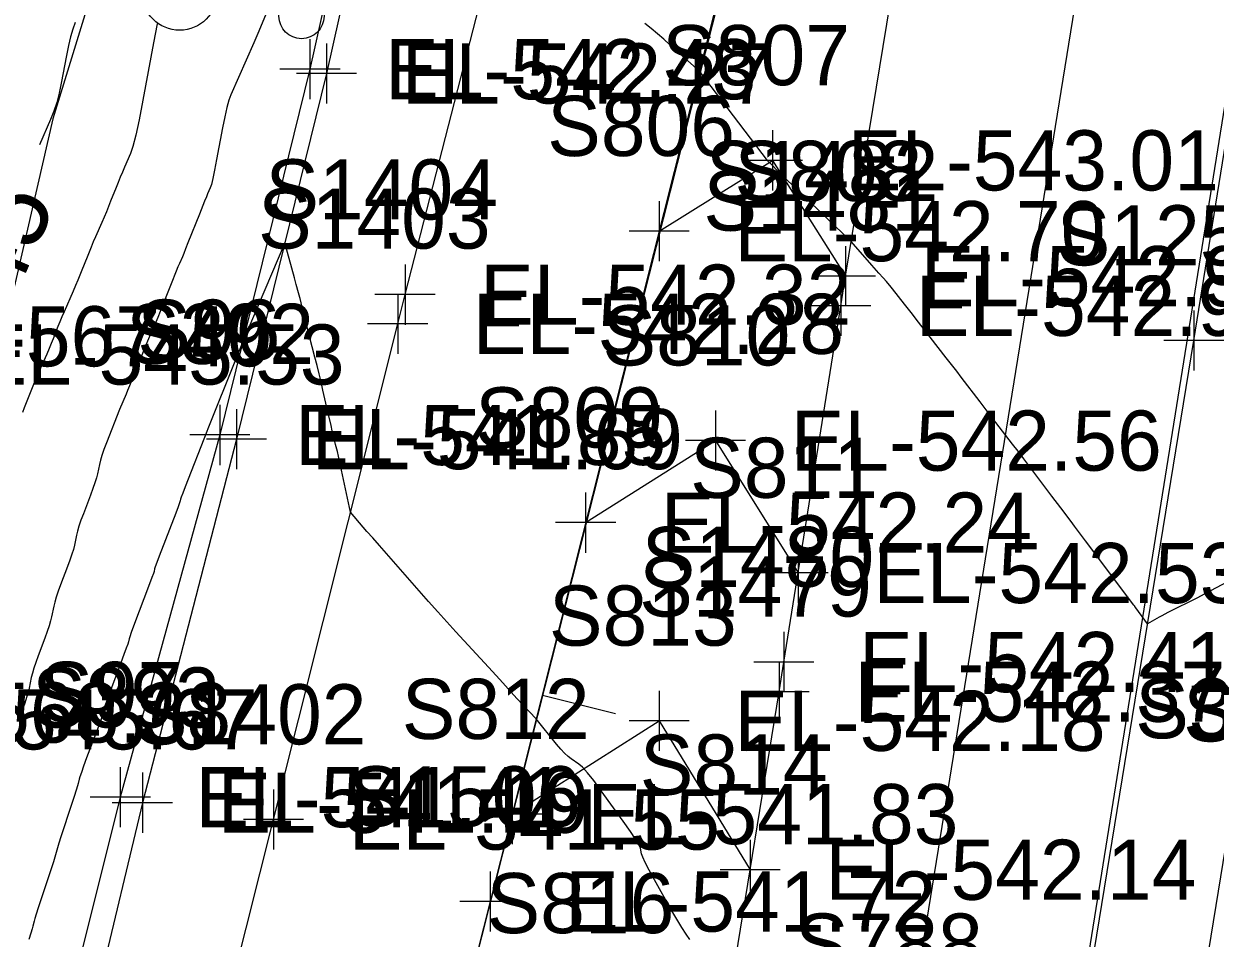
# Model space of a CAD drawing. Extents: x 1724534 to 1727318, y 657156 to 660047.
# Drawn here: x 1725578 to 1725657.2, y 659554.5 to 659615.3 of the extents above; entities that cross this region are included whole.
import ezdxf

# ---------------------------------------------------------------- set-up
doc = ezdxf.new("R2010")
doc.units = 0
for name, color, linetype in [('SURVEY - CENTERLINE - Preliminary', 7, 'Continuous'), ('SURVEY - CENTERLINE - Preliminary Text', 7, 'Continuous'), ('SURVEY - CONTOURS - Index with Text', 7, 'Continuous'), ('SURVEY - CONTOURS - Intermediate with optional Text', 7, 'Continuous'), ('SURVEY - DRAINAGE - Area Shapes', 7, 'Continuous'), ('SURVEY - DRAINAGE - Storm Sewer', 7, 'Continuous'), ('SURVEY - DTM - Breaklines', 7, 'Continuous'), ('SURVEY - DTM - Breaklines - Points - Elevations', 7, 'Continuous'), ('SURVEY - DTM - Breaklines - Points - Locators', 7, 'Continuous'), ('SURVEY - DTM - Breaklines - Points - Numbers', 7, 'Continuous'), ('SURVEY - NON-TRANSPORTATION - Features - Points - Elevations', 7, 'Continuous'), ('SURVEY - TRAFFIC CONTROL - Pavement Marking - Points - Elevations', 7, 'Continuous'), ('SURVEY - TRAFFIC CONTROL - Pavement Marking - Points - Locators', 7, 'Continuous'), ('SURVEY - TRAFFIC CONTROL - Pavement Marking - Points - Numbers', 7, 'Continuous'), ('SURVEY - TRAFFIC CONTROL - Pavement Marking with Text', 7, 'Continuous'), ('SURVEY - TRANSPORTATION - Features', 7, 'Continuous'), ('SURVEY - TRANSPORTATION - Features - Points - Elevations', 7, 'Continuous'), ('SURVEY - TRANSPORTATION - Features - Points - Locators', 7, 'Continuous'), ('SURVEY - TRANSPORTATION - Features - Points - Numbers', 7, 'Continuous'), ('SURVEY - TRANSPORTATION - Roads', 7, 'Continuous'), ('SURVEY - TRANSPORTATION - Roads - Points - Elevations', 7, 'Continuous'), ('SURVEY - TRANSPORTATION - Roads - Points - Locators', 7, 'Continuous'), ('SURVEY - TRANSPORTATION - Roads - Points - Numbers', 7, 'Continuous'), ('SURVEY - UTILITIES - Electric (Lighting) with Text', 7, 'Continuous'), ('SURVEY - UTILITIES - Fiber Optic Cable (Underground) with Text', 7, 'Continuous')]:
    doc.layers.add(name, color=color, linetype=linetype)

msp = doc.modelspace()

# ---------------------------------------------------------------- linework, layer by layer
at = {"layer": 'SURVEY - CENTERLINE - Preliminary'}
msp.add_line((1725628.749, 659634.745), (1725510.016, 659165.778), dxfattribs=at)
msp.add_line((1725628.749, 659634.745), (1725510.016, 659165.778), dxfattribs=at)
msp.add_line((1725628.749, 659634.745), (1725510.016, 659165.778), dxfattribs=at)
at = {"layer": 'SURVEY - CENTERLINE - Preliminary Text'}
msp.add_line((1725612.522, 659570.651), (1725617.369, 659569.424), dxfattribs=at)
at = {"layer": 'SURVEY - CONTOURS - Index with Text'}
msp.add_lwpolyline([(1725581.44, 659615.386), (1725581.278, 659614.944), (1725581.126, 659614.432), (1725580.983, 659613.849), (1725580.851, 659613.197), (1725580.51, 659611.362), (1725580.37, 659610.695), (1725580.204, 659610.068), (1725580.014, 659609.482), (1725579.799, 659608.938), (1725579.065, 659607.246)], dxfattribs=at)
at = {"layer": 'SURVEY - CONTOURS - Intermediate with optional Text'}
for points in [[(1725594.473, 659616.778), (1725593.644, 659614.818), (1725593.31, 659614.042), (1725591.795, 659610.582), (1725591.659, 659610.216), (1725591.52, 659609.728), (1725591.378, 659609.118), (1725591.233, 659608.387), (1725590.84, 659606.274), (1725590.703, 659605.562), (1725590.587, 659605.011), (1725590.491, 659604.62), (1725590.416, 659604.39), (1725590.242, 659603.991), (1725590.159, 659603.794), (1725590.04, 659603.501), (1725589.691, 659602.629), (1725588.936, 659600.727), (1725588.776, 659600.331), (1725588.651, 659600.025), (1725588.56, 659599.809), (1725588.362, 659599.354), (1725588.271, 659599.141), (1725588.149, 659598.843), (1725587.807, 659597.993), (1725587.078, 659596.163), (1725586.92, 659595.772), (1725586.792, 659595.461), (1725586.694, 659595.23), (1725586.471, 659594.72), (1725586.373, 659594.492), (1725586.248, 659594.189), (1725585.914, 659593.359), (1725585.211, 659591.601), (1725585.054, 659591.215), (1725584.923, 659590.9), (1725584.818, 659590.653), (1725584.374, 659589.636), (1725583.508, 659587.417), (1725583.34, 659586.974), (1725583.206, 659586.589), (1725583.107, 659586.262), (1725583.041, 659585.994), (1725582.91, 659585.356), (1725582.845, 659585.089), (1725582.748, 659584.766), (1725582.617, 659584.386), (1725582.454, 659583.95), (1725581.977, 659582.713), (1725581.814, 659582.275), (1725581.682, 659581.891), (1725581.583, 659581.56), (1725581.515, 659581.283), (1725581.378, 659580.613), (1725581.311, 659580.337), (1725581.213, 659580.009), (1725581.085, 659579.63), (1725580.926, 659579.199), (1725580.462, 659577.983), (1725580.303, 659577.552), (1725580.174, 659577.169), (1725580.075, 659576.836), (1725580.006, 659576.552), (1725579.863, 659575.859), (1725579.795, 659575.576), (1725579.698, 659575.245), (1725579.572, 659574.868), (1725579.417, 659574.443), (1725578.965, 659573.247), (1725578.81, 659572.821), (1725578.683, 659572.44), (1725578.585, 659572.105), (1725578.515, 659571.814), (1725578.366, 659571.099), (1725578.297, 659570.81), (1725578.2, 659570.477), (1725578.076, 659570.101), (1725577.925, 659569.682)], [(1725586.882, 659615.305), (1725586.645, 659614.04), (1725585.934, 659610.21), (1725585.682, 659608.911), (1725585.46, 659607.887), (1725585.269, 659607.138), (1725585.107, 659606.664), (1725584.717, 659605.765), (1725584.572, 659605.427), (1725584.429, 659605.088), (1725584.29, 659604.748), (1725584.152, 659604.405), (1725583.79, 659603.491), (1725583.651, 659603.146), (1725583.508, 659602.798), (1725583.36, 659602.446), (1725583.207, 659602.091), (1725582.792, 659601.139), (1725582.64, 659600.787), (1725582.495, 659600.443), (1725582.357, 659600.107), (1725582.225, 659599.78), (1725581.882, 659598.919), (1725581.749, 659598.589), (1725581.607, 659598.246), (1725581.457, 659597.89), (1725581.297, 659597.52), (1725580.7, 659596.148), (1725580.552, 659595.799), (1725580.414, 659595.469), (1725580.288, 659595.157), (1725579.966, 659594.349), (1725579.838, 659594.034), (1725579.698, 659593.696), (1725579.544, 659593.335), (1725578.915, 659591.894), (1725578.562, 659591.085), (1725578.038, 659589.743), (1725577.929, 659589.438)], [(1725658.063, 659578.171), (1725656.549, 659577.375), (1725656.023, 659577.1), (1725655.58, 659576.871), (1725655.222, 659576.688), (1725654.946, 659576.551), (1725654.323, 659576.248), (1725654.099, 659576.137), (1725653.891, 659576.03), (1725653.7, 659575.927), (1725653.527, 659575.829), (1725652.757, 659575.383), (1725651.976, 659576.44), (1725651.908, 659576.535), (1725651.893, 659576.564), (1725651.835, 659576.638), (1725651.757, 659576.733), (1725651.439, 659577.154), (1725648.634, 659580.917), (1725647.902, 659581.891), (1725647.674, 659582.19), (1725646.977, 659583.096), (1725646.387, 659583.876), (1725644.523, 659586.359), (1725644.142, 659586.861), (1725643.779, 659587.336), (1725642.209, 659589.363), (1725641.61, 659590.144), (1725640.365, 659591.789), (1725640.06, 659592.187), (1725639.364, 659593.083), (1725637.752, 659595.148), (1725637.437, 659595.557), (1725637.108, 659595.988), (1725636.592, 659596.649), (1725635.787, 659597.672), (1725635.616, 659597.884), (1725635.48, 659598.047), (1725635.38, 659598.161), (1725635.16, 659598.399), (1725634.889, 659598.702), (1725634.409, 659599.253), (1725633.04, 659600.827), (1725629.195, 659604.496), (1725628.716, 659604.957), (1725628.38, 659605.286), (1725628.185, 659605.482), (1725627.745, 659605.945), (1725627.663, 659606.029), (1725627.608, 659606.083), (1725627.58, 659606.105), (1725627.543, 659606.124), (1725627.525, 659606.138), (1725627.5, 659606.165), (1725627.466, 659606.205), (1725622.953, 659612.149), (1725620.991, 659613.91), (1725620.571, 659614.281), (1725620.152, 659614.641), (1725619.733, 659614.99), (1725619.315, 659615.327)], [(1725622.31, 659554.396), (1725622.066, 659554.733), (1725621.775, 659555.18), (1725621.438, 659555.74), (1725621.055, 659556.41), (1725619.97, 659558.348), (1725619.61, 659559.002), (1725619.345, 659559.509), (1725619.175, 659559.87), (1725619.099, 659560.084), (1725619.022, 659560.462), (1725618.928, 659560.681), (1725618.706, 659561.053), (1725618.354, 659561.58), (1725617.873, 659562.261), (1725616.417, 659564.281), (1725615.915, 659564.96), (1725615.501, 659565.482), (1725615.174, 659565.847), (1725614.936, 659566.056), (1725614.416, 659566.401), (1725614.209, 659566.56), (1725613.978, 659566.776), (1725613.723, 659567.05), (1725613.444, 659567.381), (1725612.086, 659569.062), (1725610.805, 659570.428), (1725610.429, 659570.837), (1725609.67, 659571.682), (1725608.917, 659572.505), (1725606.758, 659574.853), (1725606.151, 659575.517), (1725605.541, 659576.193), (1725604.928, 659576.882), (1725604.31, 659577.583), (1725601.679, 659580.588), (1725601.218, 659581.11), (1725600.84, 659581.53), (1725600.589, 659581.818), (1725599.743, 659582.803), (1725598.876, 659586.848), (1725598.756, 659587.322), (1725598.598, 659587.949), (1725598.531, 659588.222), (1725598.448, 659588.572), (1725598.237, 659589.499), (1725597.913, 659590.939), (1725597.788, 659591.48), (1725597.658, 659592.025), (1725597.521, 659592.572), (1725597.379, 659593.123), (1725596.859, 659595.101), (1725596.668, 659595.844), (1725596.611, 659596.081), (1725596.387, 659597.024), (1725596.367, 659597.104), (1725596.291, 659597.396), (1725596.137, 659597.96), (1725596.015, 659598.405), (1725595.375, 659600.736), (1725593.601, 659596.567), (1725592.599, 659594.22), (1725592.047, 659592.835), (1725590.302, 659588.464), (1725590.258, 659588.356), (1725590.186, 659588.187), (1725588.751, 659584.509), (1725588.586, 659584.079), (1725588.484, 659583.803), (1725588.444, 659583.681), (1725588.419, 659583.558), (1725588.379, 659583.437), (1725588.28, 659583.166), (1725588.121, 659582.746), (1725587.018, 659579.881), (1725586.857, 659579.455), (1725586.756, 659579.174), (1725586.714, 659579.039), (1725586.68, 659578.875), (1725586.638, 659578.742), (1725586.54, 659578.466), (1725586.384, 659578.048), (1725585.315, 659575.237), (1725585.158, 659574.814), (1725585.058, 659574.529), (1725585.014, 659574.384), (1725584.972, 659574.181), (1725584.929, 659574.037), (1725584.831, 659573.757), (1725584.679, 659573.341), (1725584.472, 659572.789), (1725583.847, 659571.136), (1725583.64, 659570.582), (1725583.487, 659570.161), (1725583.387, 659569.873), (1725583.342, 659569.717), (1725583.292, 659569.479), (1725583.247, 659569.325), (1725583.151, 659569.041), (1725583.002, 659568.628), (1725582.801, 659568.085), (1725582.195, 659566.466), (1725581.994, 659565.922), (1725581.844, 659565.504), (1725581.745, 659565.213), (1725581.698, 659565.047), (1725581.641, 659564.775), (1725581.598, 659564.61), (1725581.509, 659564.32), (1725581.376, 659563.904), (1725581.197, 659563.363), (1725580.483, 659561.208), (1725580.347, 659560.789), (1725580.255, 659560.493), (1725580.205, 659560.321), (1725580.131, 659560.026), (1725580.081, 659559.855), (1725579.99, 659559.563), (1725579.857, 659559.15), (1725578.982, 659556.497), (1725578.848, 659556.08), (1725578.755, 659555.781), (1725578.703, 659555.6), (1725578.621, 659555.275), (1725578.57, 659555.095), (1725578.479, 659554.8), (1725578.347, 659554.389)]]:
    msp.add_lwpolyline(points, dxfattribs=at)
at = {"layer": 'SURVEY - DRAINAGE - Area Shapes'}
msp.add_lwpolyline([(1725457.865, 659006.777), (1725413.857, 659016.262), (1725297.605, 659050.843), (1725314.042, 659296.608), (1725386.76, 659493.901), (1725483.401, 659755.229), (1725623.949, 659732.704), (1725676.22, 659724.326), (1725634.82, 659466.017), (1725543.324, 659353.721), (1725499.683, 659185.923), (1725479.088, 659106.738)], close=True, dxfattribs=at)
at = {"layer": 'SURVEY - DRAINAGE - Storm Sewer'}
msp.add_line((1725684.983, 659727.993), (1725645.113, 659481.278), dxfattribs=at)
at = {"layer": 'SURVEY - DTM - Breaklines'}
msp.add_lwpolyline([(1725602.477, 659636.589), (1725597.046, 659612.281), (1725591.056, 659587.95), (1725584.432, 659563.857), (1725578.377, 659539.615), (1725572.193, 659515.421), (1725566.455, 659491.037), (1725562.449, 659475.306), (1725561.076, 659469.841), (1725554.596, 659445.712), (1725548.416, 659421.487), (1725542.14, 659397.279), (1725535.913, 659373.067), (1725529.984, 659349.877), (1725523.806, 659325.59), (1725517.787, 659301.313), (1725511.183, 659275.168), (1725504.884, 659250.966), (1725498.725, 659226.793)], dxfattribs=at)
at = {"layer": 'SURVEY - DTM - Breaklines - Points - Locators'}
for p, q in [((1725597.046, 659614.281), (1725597.046, 659610.281)), ((1725599.046, 659612.281), (1725595.046, 659612.281)), ((1725591.056, 659589.95), (1725591.056, 659585.95)), ((1725593.056, 659587.95), (1725589.056, 659587.95)), ((1725584.432, 659565.857), (1725584.432, 659561.857)), ((1725586.432, 659563.857), (1725582.432, 659563.857))]:
    msp.add_line(p, q, dxfattribs=at)
at = {"layer": 'SURVEY - TRAFFIC CONTROL - Pavement Marking - Points - Locators'}
for p, q in [((1725627.806, 659608.215), (1725627.806, 659604.215)), ((1725629.806, 659606.215), (1725625.806, 659606.215)), ((1725620.269, 659603.507), (1725620.269, 659599.507)), ((1725622.269, 659601.507), (1725618.269, 659601.507)), ((1725632.661, 659600.515), (1725632.661, 659596.515)), ((1725634.661, 659598.515), (1725630.661, 659598.515)), ((1725624.011, 659589.575), (1725624.011, 659585.575)), ((1725626.011, 659587.575), (1725622.011, 659587.575)), ((1725615.379, 659584.118), (1725615.379, 659580.118)), ((1725617.379, 659582.118), (1725613.379, 659582.118)), ((1725629.508, 659580.767), (1725629.508, 659576.767)), ((1725631.508, 659578.767), (1725627.508, 659578.767)), ((1725620.274, 659570.935), (1725620.274, 659566.935)), ((1725622.274, 659568.935), (1725618.274, 659568.935)), ((1725610.489, 659564.728), (1725610.489, 659560.728)), ((1725612.489, 659562.728), (1725608.489, 659562.728)), ((1725626.318, 659561.026), (1725626.318, 659557.026)), ((1725628.318, 659559.026), (1725624.318, 659559.026))]:
    msp.add_line(p, q, dxfattribs=at)
at = {"layer": 'SURVEY - TRAFFIC CONTROL - Pavement Marking with Text'}
for points in [[(1725677.077, 659796.306), (1725674.763, 659781.986), (1725662.242, 659705.025), (1725649.129, 659624.102), (1725636.683, 659547.114), (1725636.368, 659545.139), (1725624.177, 659468.103), (1725623.248, 659462.175), (1725617.375, 659424.632), (1725617.069, 659422.656), (1725605.507, 659345.515), (1725605.215, 659343.536), (1725602.951, 659328.104)], [(1725620.269, 659601.507), (1725627.806, 659606.215), (1725632.661, 659598.515)], [(1725615.379, 659582.118), (1725624.011, 659587.575), (1725629.508, 659578.767)], [(1725610.489, 659562.728), (1725620.274, 659568.935), (1725626.318, 659559.026)]]:
    msp.add_lwpolyline(points, dxfattribs=at)
at = {"layer": 'SURVEY - TRANSPORTATION - Features'}
msp.add_lwpolyline([(1725603.581, 659636.317), (1725598.147, 659611.998), (1725592.159, 659587.674), (1725585.904, 659563.486), (1725580.094, 659539.18), (1725573.908, 659514.982), (1725567.671, 659490.732), (1725563.666, 659475.001), (1725562.294, 659469.536), (1725556.226, 659445.299), (1725550.205, 659421.034), (1725543.929, 659396.827), (1725537.702, 659372.615), (1725531.77, 659349.415), (1725525.595, 659325.139), (1725519.577, 659300.865), (1725512.973, 659274.714), (1725506.673, 659250.514), (1725500.512, 659226.334)], dxfattribs=at)
at = {"layer": 'SURVEY - TRANSPORTATION - Features - Points - Locators'}
for p, q in [((1725598.147, 659613.998), (1725598.147, 659609.998)), ((1725600.147, 659611.998), (1725596.147, 659611.998)), ((1725592.159, 659589.674), (1725592.159, 659585.674)), ((1725594.159, 659587.674), (1725590.159, 659587.674)), ((1725585.904, 659565.486), (1725585.904, 659561.486)), ((1725587.904, 659563.486), (1725583.904, 659563.486))]:
    msp.add_line(p, q, dxfattribs=at)
at = {"layer": 'SURVEY - TRANSPORTATION - Roads'}
for points in [[(1725614.209, 659327.48), (1725617.731, 659353.241), (1725618.016, 659355.22), (1725622.921, 659386.843), (1725624.432, 659396.727), (1725627.753, 659418.475), (1725628.057, 659420.452), (1725635.106, 659465.907), (1725635.414, 659467.883), (1725643.908, 659521.207), (1725646.487, 659536.996), (1725655.836, 659594.229), (1725667.285, 659665.297), (1725672.1, 659694.897), (1725680.449, 659746.206), (1725687.947, 659792.609)], [(1725590.712, 659328.916), (1725598.166, 659381.246), (1725598.45, 659383.225), (1725602.437, 659408.918), (1725603.053, 659412.87), (1725607.12, 659438.551), (1725610.58, 659460.277), (1725610.891, 659462.253), (1725615.777, 659493.878), (1725619.05, 659513.608), (1725619.366, 659515.583), (1725622.791, 659537.313), (1725623.106, 659539.288), (1725628.245, 659570.869), (1725628.563, 659572.843), (1725632.342, 659596.54), (1725632.661, 659598.515), (1725636.547, 659622.193)], [(1725509.717, 659226.971), (1725517.054, 659256.051), (1725522.463, 659277.37), (1725530.246, 659308.405), (1725536.116, 659331.674), (1725536.614, 659333.611), (1725542.122, 659354.908), (1725554.364, 659403.386), (1725567.129, 659453.798), (1725567.617, 659455.737), (1725576.381, 659490.656), (1725576.873, 659492.594), (1725587.785, 659535.219), (1725588.276, 659537.157), (1725594.628, 659562.367), (1725602.882, 659595.344), (1725603.37, 659597.283), (1725609.346, 659620.521)], [(1725624.67, 659618.957), (1725609.021, 659556.912), (1725594.317, 659498.747), (1725580.515, 659444.472), (1725570.134, 659403.773), (1725561.33, 659368.865), (1725557.927, 659355.285), (1725547.165, 659312.624), (1725545.206, 659304.869), (1725533.446, 659258.339), (1725527.51, 659235.091)]]:
    msp.add_lwpolyline(points, dxfattribs=at)
at = {"layer": 'SURVEY - TRANSPORTATION - Roads - Points - Locators'}
for p, q in [((1725632.661, 659600.515), (1725632.661, 659596.515)), ((1725603.37, 659599.283), (1725603.37, 659595.283)), ((1725634.661, 659598.515), (1725630.661, 659598.515)), ((1725632.342, 659598.54), (1725632.342, 659594.54)), ((1725605.37, 659597.283), (1725601.37, 659597.283)), ((1725602.882, 659597.344), (1725602.882, 659593.344)), ((1725634.342, 659596.54), (1725630.342, 659596.54)), ((1725655.836, 659596.229), (1725655.836, 659592.229)), ((1725604.882, 659595.344), (1725600.882, 659595.344)), ((1725657.836, 659594.229), (1725653.836, 659594.229)), ((1725628.563, 659574.843), (1725628.563, 659570.843)), ((1725630.563, 659572.843), (1725626.563, 659572.843)), ((1725628.245, 659572.869), (1725628.245, 659568.869)), ((1725630.245, 659570.869), (1725626.245, 659570.869)), ((1725594.628, 659564.367), (1725594.628, 659560.367)), ((1725596.628, 659562.367), (1725592.628, 659562.367)), ((1725609.021, 659558.912), (1725609.021, 659554.912)), ((1725611.021, 659556.912), (1725607.021, 659556.912))]:
    msp.add_line(p, q, dxfattribs=at)
at = {"layer": 'SURVEY - UTILITIES - Electric (Lighting) with Text'}
for centre, radius in [((1725588.381, 659617.37), 2.5), ((1725596.482, 659615.808), 1.5)]:
    msp.add_circle(centre, radius, dxfattribs=at)
at = {"layer": 'SURVEY - UTILITIES - Fiber Optic Cable (Underground) with Text'}
msp.add_lwpolyline([(1725620.739, 659775.717), (1725611.515, 659729.876), (1725595.678, 659670.817), (1725588.852, 659637.987), (1725579.945, 659608.985), (1725572.052, 659574.699), (1725561.954, 659530.586), (1725538.949, 659448.715), (1725526.808, 659392.271), (1725505.744, 659313.434), (1725493.556, 659248.407)], dxfattribs=at)

# ---------------------------------------------------------------- texts
at = {"layer": 'SURVEY - CONTOURS - Index with Text'}
msp.add_text('545', height=5, rotation=66.79658, dxfattribs=at).set_placement((1725575.778, 659593.173))
at = {"layer": 'SURVEY - DTM - Breaklines - Points - Elevations'}
for s, p in [('EL-542.43', (1725602.046, 659610.281)), ('EL-567.40', (1725569.828, 659592.513)), ('EL-541.85', (1725596.056, 659585.95)), ('EL-568.38', (1725567.116, 659567.482)), ('EL-541.41', (1725589.432, 659561.857))]:
    msp.add_text(s, height=4, dxfattribs=at).set_placement(p)
at = {"layer": 'SURVEY - DTM - Breaklines - Points - Numbers'}
for s, p in [('S96', (1725585.562, 659592.95)), ('S97', (1725579.048, 659568.857)), ('S78', (1725655.118, 659567.561))]:
    msp.add_text(s, height=4, dxfattribs=at).set_placement(p)
at = {"layer": 'SURVEY - NON-TRANSPORTATION - Features - Points - Elevations'}
for s, p in [('EL-545.53', (1725574.664, 659591.303)), ('EL-545.67', (1725568.899, 659567.033))]:
    msp.add_text(s, height=4, dxfattribs=at).set_placement(p)
at = {"layer": 'SURVEY - TRAFFIC CONTROL - Pavement Marking - Points - Elevations'}
for s, p in [('EL-543.01', (1725632.806, 659604.215)), ('EL-542.70', (1725625.269, 659599.507)), ('EL-542.95', (1725637.661, 659596.515)), ('EL-542.56', (1725629.011, 659585.575)), ('EL-542.24', (1725620.379, 659580.118)), ('EL-542.53', (1725634.508, 659576.767)), ('EL-542.18', (1725625.274, 659566.935)), ('EL-541.83', (1725615.489, 659560.728)), ('EL-542.14', (1725631.318, 659557.026))]:
    msp.add_text(s, height=4, dxfattribs=at).set_placement(p)
at = {"layer": 'SURVEY - TRAFFIC CONTROL - Pavement Marking - Points - Numbers'}
for s, p in [('S807', (1725620.47, 659611.215)), ('S806', (1725612.823, 659606.507)), ('S808', (1725625.278, 659603.515)), ('S810', (1725616.502, 659592.575)), ('S809', (1725608.027, 659587.118)), ('S811', (1725622.33, 659583.767)), ('S813', (1725612.938, 659573.935)), ('S812', (1725603.153, 659567.728)), ('S814', (1725618.982, 659564.026)), ('S816', (1725608.79, 659554.808)), ('S788', (1725629.3, 659552.114))]:
    msp.add_text(s, height=4, dxfattribs=at).set_placement(p)
at = {"layer": 'SURVEY - TRANSPORTATION - Features - Points - Elevations'}
for s, p in [('EL-542.27', (1725603.147, 659609.998)), ('EL-541.69', (1725597.159, 659585.674)), ('EL-541.19', (1725590.904, 659561.486))]:
    msp.add_text(s, height=4, dxfattribs=at).set_placement(p)
at = {"layer": 'SURVEY - TRANSPORTATION - Features - Points - Numbers'}
for s, p in [('S392', (1725584.823, 659592.674)), ('S393', (1725578.568, 659568.486)), ('S374', (1725651.929, 659567.771))]:
    msp.add_text(s, height=4, dxfattribs=at).set_placement(p)
at = {"layer": 'SURVEY - TRANSPORTATION - Roads - Points - Elevations'}
for s, p in [('EL-542.95', (1725637.661, 659596.515)), ('EL-542.32', (1725608.37, 659595.283)), ('EL-542.90', (1725637.342, 659594.54)), ('EL-542.28', (1725607.882, 659593.344)), ('EL-542.41', (1725633.563, 659570.843)), ('EL-542.37', (1725633.245, 659568.869)), ('EL-541.55', (1725599.628, 659560.367)), ('EL-541.72', (1725614.021, 659554.912))]:
    msp.add_text(s, height=4, dxfattribs=at).set_placement(p)
at = {"layer": 'SURVEY - TRANSPORTATION - Roads - Points - Numbers'}
for s, p in [('S1482', (1725623.373, 659603.515)), ('S1404', (1725594.082, 659602.283)), ('S1481', (1725623.212, 659601.54)), ('S1403', (1725593.594, 659600.344)), ('S1251', (1725646.706, 659599.229)), ('S1480', (1725619.102, 659577.843)), ('S1479', (1725618.942, 659575.869)), ('S1402', (1725585.34, 659567.367)), ('S1506', (1725599.623, 659561.912))]:
    msp.add_text(s, height=4, dxfattribs=at).set_placement(p)

doc.saveas('drawing.dxf')
